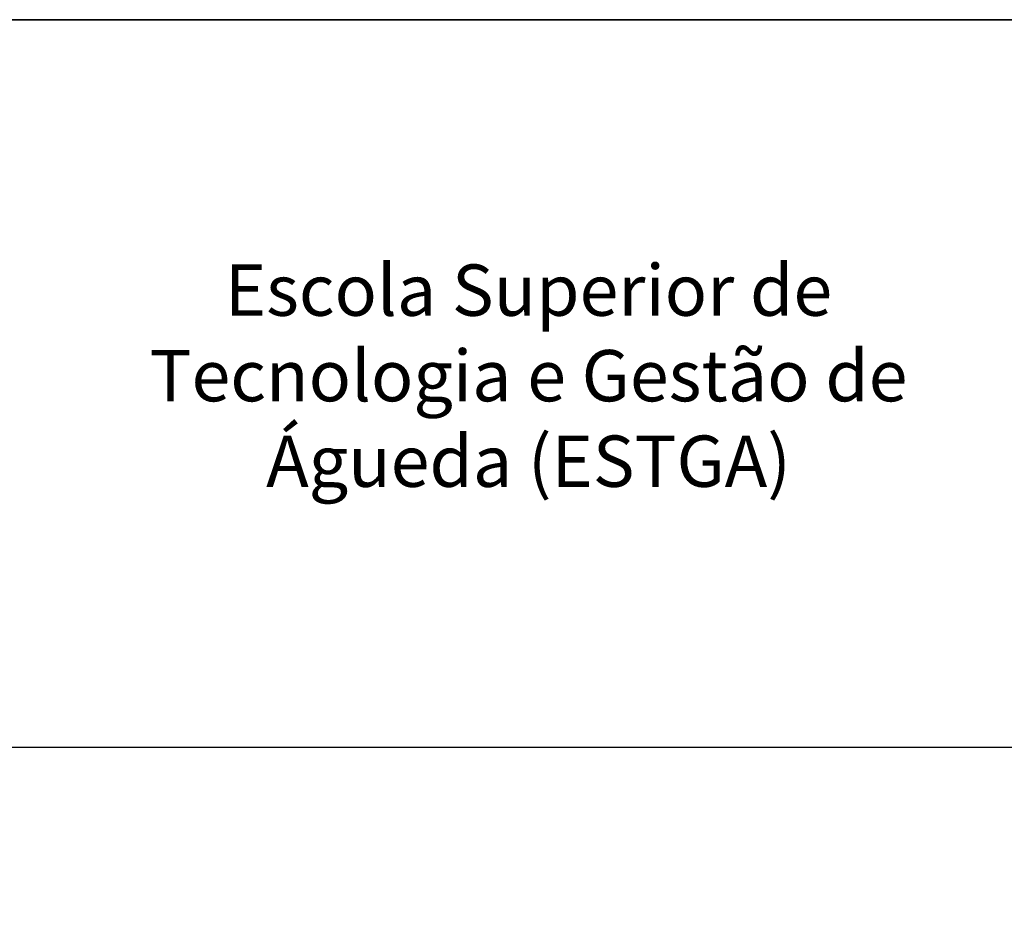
# Model space of a CAD drawing. Header units: millimetres. Extents: x -559 to 10735, y -2326 to 222.
# Tile 435 of 656: x 2648.9 to 2652.26, y -1753.1 to -1750.07. Entities that reach past the tile are written whole.
import ezdxf

# ---------------------------------------------------------------- set-up
doc = ezdxf.new("R2010")
doc.units = ezdxf.units.MM
doc.header["$LTSCALE"] = 4
doc.layers.add('Modelo', color=251, linetype='Continuous')
doc.layers.add('Texto Cabeçalho', color=3, linetype='Continuous')

msp = doc.modelspace()

# ---------------------------------------------------------------- linework, layer by layer
at = {"layer": 'Modelo'}
msp.add_line((2645.1984, -1752.5497), (2663.1538, -1752.5497), dxfattribs=at)
msp.add_line((2645.1984, -1752.5497), (2663.1538, -1752.5497), dxfattribs=at)
for points in [[(2610.6246, -1750.0665), (2663.1538, -1750.0665), (2663.1538, -1754.6509), (2610.6246, -1754.6509)], [(2663.1538, -1750.0665), (2610.6246, -1750.0665), (2610.6246, -1754.6509), (2663.1538, -1754.6509)], [(2610.6246, -1750.0665), (2663.1538, -1750.0665), (2663.1538, -1754.6509), (2610.6246, -1754.6509)], [(2663.1538, -1750.0665), (2610.6246, -1750.0665), (2610.6246, -1754.6509), (2663.1538, -1754.6509)]]:
    msp.add_lwpolyline(points, close=True, dxfattribs=at)

# ---------------------------------------------------------------- texts
at = {"layer": 'Texto Cabeçalho', "insert": (2649.1053, -1750.902), "char_height": 0.17512, "attachment_point": 1}
msp.add_mtext_dynamic_manual_height_columns('\\pxqc;Escola Superior de Tecnologia e Gestão de Águeda (ESTGA)', width=3.059466, gutter_width=0.8756, heights=[0.9534], dxfattribs=at)
msp.add_mtext_dynamic_manual_height_columns('\\pxqc;Escola Superior de Tecnologia e Gestão de Águeda (ESTGA)', width=3.059466, gutter_width=0.8756, heights=[0.9534], dxfattribs=at)

doc.saveas('drawing.dxf')
